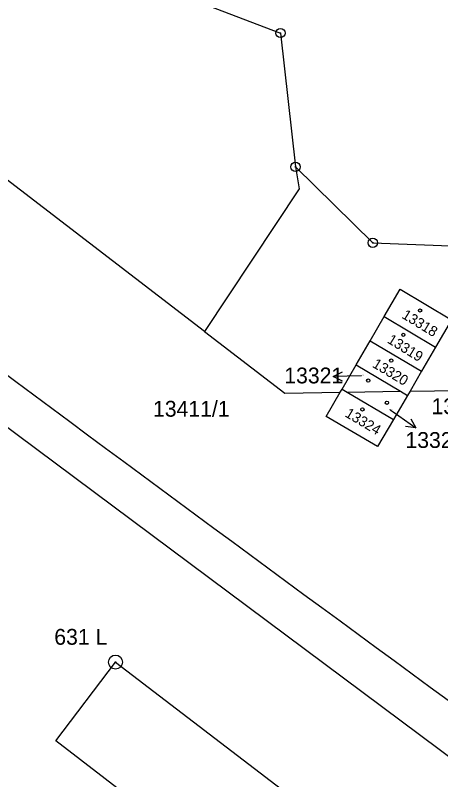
# Model space of a CAD drawing. Extents: x -825057 to -819383, y -1071633 to -1067888.
# Drawn here: x -820322.7 to -820277, y -1071568.9 to -1071486.9 of the extents above; entities that cross this region are included whole.
import ezdxf

# ---------------------------------------------------------------- set-up
doc = ezdxf.new("R2010")
doc.units = 0
for name, color, linetype in [('Vrstva 1', 7, 'Continuous'), ('Vrstva 10', 7, 'Continuous'), ('Vrstva 16', 7, 'Continuous'), ('Vrstva 17', 7, 'Continuous'), ('Vrstva 19', 7, 'Continuous'), ('Vrstva 24', 7, 'Continuous'), ('Vrstva 25', 7, 'Continuous')]:
    doc.layers.add(name, color=color, linetype=linetype)

msp = doc.modelspace()

# ---------------------------------------------------------------- linework, layer by layer
at = {"layer": 'Vrstva 1'}
for p, q in [((-820302.35, -1071520.81), (-820411.52, -1071437.02)), ((-820332.52, -1071474.17), (-820294.22, -1071488.79)), ((-820294.22, -1071488.79), (-820292.6, -1071503.15)), ((-820292.6, -1071503.15), (-820284.31, -1071511.28)), ((-820292.6, -1071503.15), (-820292.21, -1071505.49)), ((-820292.21, -1071505.49), (-820302.35, -1071520.81)), ((-820284.31, -1071511.28), (-820267.33, -1071511.96)), ((-820283.08, -1071519.2), (-820281.37, -1071516.28)), ((-820281.37, -1071516.28), (-820275.87, -1071519.55)), ((-820284.59, -1071521.79), (-820283.08, -1071519.2)), ((-820283.08, -1071519.2), (-820277.57, -1071522.47)), ((-820275.87, -1071519.55), (-820277.57, -1071522.47)), ((-820302.35, -1071520.81), (-820293.76, -1071527.4)), ((-820286.1, -1071524.39), (-820284.59, -1071521.79)), ((-820284.59, -1071521.79), (-820279.08, -1071525.06)), ((-820277.57, -1071522.47), (-820279.08, -1071525.06)), ((-820287.61, -1071526.98), (-820286.1, -1071524.39)), ((-820286.1, -1071524.39), (-820281.34, -1071527.21)), ((-820279.08, -1071525.06), (-820280.32, -1071527.2)), ((-820293.76, -1071527.4), (-820287.81, -1071527.31)), ((-820289.33, -1071529.91), (-820287.81, -1071527.31)), ((-820287.81, -1071527.31), (-820287.61, -1071526.98)), ((-820287.61, -1071526.98), (-820287.07, -1071527.3)), ((-820287.07, -1071527.3), (-820281.34, -1071527.21)), ((-820287.07, -1071527.3), (-820282.1, -1071530.25)), ((-820280.59, -1071527.66), (-820282.1, -1071530.25)), ((-820281.34, -1071527.21), (-820280.59, -1071527.66)), ((-820280.32, -1071527.2), (-820280.59, -1071527.66)), ((-820280.32, -1071527.2), (-820270.06, -1071527.04)), ((-820283.79, -1071533.14), (-820289.33, -1071529.91)), ((-820282.1, -1071530.25), (-820283.79, -1071533.14)), ((-820318.29, -1071564.72), (-820311.9, -1071556.26)), ((-820311.9, -1071556.26), (-820274.71, -1071584.7)), ((-820299.57, -1071579.06), (-820318.29, -1071564.72))]:
    msp.add_line(p, q, dxfattribs=at)
at = {"layer": 'Vrstva 10'}
msp.add_line((-820261.7, -1071577.19), (-820384.69, -1071485.49), dxfattribs=at)
msp.add_spline([(-820648.37, -1071145.75), (-820635.21, -1071175.92), (-820619.77, -1071208), (-820606.88, -1071231.72), (-820592.84, -1071254.92), (-820557.31, -1071306.48), (-820522.72, -1071349.67), (-820487.72, -1071388.36), (-820440.04, -1071434.15), (-820382.01, -1071481.32), (-820258.78, -1071573.12)], degree=3, dxfattribs=at)
at = {"layer": 'Vrstva 16'}
for p, q in [((-820285.56, -1071525.55), (-820288.559, -1071525.643)), ((-820285.54, -1071525.55), (-820285.56, -1071525.55)), ((-820282.44, -1071529.21), (-820282.14, -1071529.42)), ((-820282.14, -1071529.42), (-820279.691, -1071531.152))]:
    msp.add_line(p, q, dxfattribs=at)
for points in [[(-820287.544, -1071526.112), (-820288.559, -1071525.643), (-820287.575, -1071525.112)], [(-820280.218, -1071530.167), (-820279.691, -1071531.152), (-820280.796, -1071530.983)]]:
    msp.add_lwpolyline(points, dxfattribs=at)
at = {"layer": 'Vrstva 24'}
for centre, radius in [((-820294.22, -1071488.79), 0.5), ((-820294.22, -1071488.79), 0.0327), ((-820292.6, -1071503.15), 0.5), ((-820292.6, -1071503.15), 0.0327), ((-820284.31, -1071511.28), 0.5), ((-820284.31, -1071511.28), 0.0327), ((-820311.9, -1071556.26), 0.75), ((-820311.9, -1071556.26), 0.0327)]:
    msp.add_circle(centre, radius, dxfattribs=at)
at = {"layer": 'Vrstva 25'}
for centre in [(-820279.24, -1071518.55), (-820281.04, -1071521.16), (-820282.33, -1071523.92), (-820284.8, -1071526.06), (-820282.8, -1071528.44), (-820285.42, -1071529.16)]:
    msp.add_circle(centre, 0.175, dxfattribs=at)

# ---------------------------------------------------------------- texts
at = {"layer": 'Vrstva 16'}
for s, p in [('13321', (-820293.805, -1071526.37)), ('13411/1', (-820307.884, -1071529.94)), ('13330', (-820278.015, -1071529.67)), ('13323', (-820280.809, -1071533.29))]:
    msp.add_text(s, height=1.7, dxfattribs=at).set_placement(p)
at = {"layer": 'Vrstva 17'}
msp.add_text('631 L', height=1.7, dxfattribs=at).set_placement((-820318.47, -1071554.4))
at = {"layer": 'Vrstva 19'}
for s, rotation, p in [('13318', 328.6107, (-820281.284, -1071519.302)), ('13319', 328.3515, (-820282.843, -1071521.953)), ('13320', 329.148, (-820284.447, -1071524.563)), ('13324', 329.4, (-820287.38, -1071529.875))]:
    msp.add_text(s, height=1.1, rotation=rotation, dxfattribs=at).set_placement(p)
for s, p in [('13321', (-820285.658, -1071525.55)), ('13323', (-820282.576, -1071529.21))]:
    msp.add_text(s, height=0.1, dxfattribs=at).set_placement(p)

doc.saveas('drawing.dxf')
